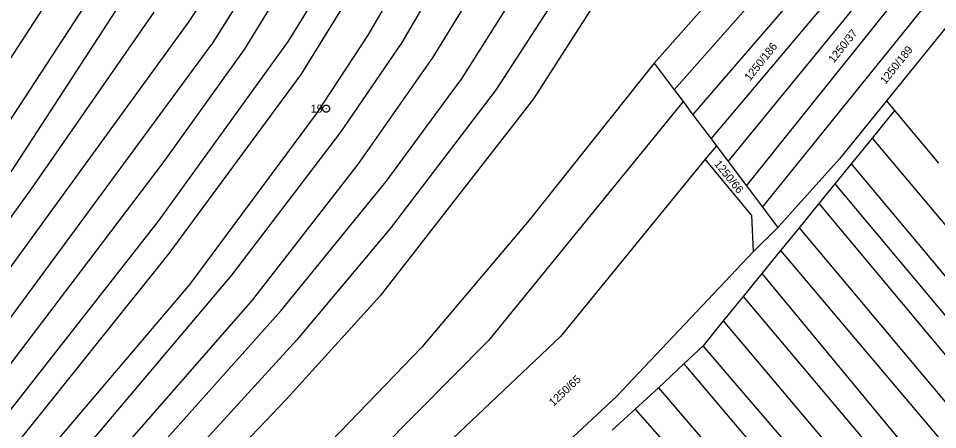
# Model space of a CAD drawing. Extents: x -580630 to -576196, y -1189024 to -1183567.
# Drawn here: x -576631.9 to -576436.7, y -1186306.1 to -1186218.8 of the extents above; entities that cross this region are included whole.
import ezdxf

# ---------------------------------------------------------------- set-up
doc = ezdxf.new("R2010")
doc.units = 0
for name, color, linetype in [('Vrstva 1', 7, 'Continuous'), ('Vrstva 17', 7, 'Continuous'), ('Vrstva 18', 7, 'Continuous'), ('Vrstva 24', 7, 'Continuous'), ('Vrstva 6', 7, 'Continuous')]:
    doc.layers.add(name, color=color, linetype=linetype)

msp = doc.modelspace()

# ---------------------------------------------------------------- linework, layer by layer
at = {"layer": 'Vrstva 1'}
for p, q in [((-576447.55, -1186236.31), (-576457.52, -1186248.65)), ((-576447.55, -1186236.31), (-576445.85, -1186238.35)), ((-576445.85, -1186238.35), (-576450.59, -1186244.26)), ((-576450.59, -1186244.26), (-576455.04, -1186249.72)), ((-576470.64, -1186263.18), (-576457.52, -1186248.65)), ((-576455.04, -1186249.72), (-576458.51, -1186253.97)), ((-576458.51, -1186253.97), (-576461.9, -1186258.13)), ((-576461.9, -1186258.13), (-576466.11, -1186263.29)), ((-576470.64, -1186263.18), (-576475.81, -1186268.34)), ((-576466.11, -1186263.29), (-576470.04, -1186268.11)), ((-576504.93, -1186299.2), (-576475.81, -1186268.34)), ((-576470.04, -1186268.11), (-576474.04, -1186273.01)), ((-576474.04, -1186273.01), (-576477.98, -1186277.84)), ((-576477.98, -1186277.84), (-576482.21, -1186283.04)), ((-576482.21, -1186283.04), (-576486.49, -1186288.36)), ((-576490.6, -1186292.15), (-576486.49, -1186288.36)), ((-576496, -1186297.26), (-576490.6, -1186292.15)), ((-576500.89, -1186301.76), (-576496, -1186297.26)), ((-576549.98, -1186340.74), (-576504.93, -1186299.2)), ((-576505.78, -1186306.25), (-576500.89, -1186301.76))]:
    msp.add_line(p, q, dxfattribs=at)
at = {"layer": 'Vrstva 24'}
msp.add_line((-576566.57, -1186237.96), (-576566.47, -1186237.96), dxfattribs=at)
msp.add_lwpolyline([(-576566.33, -1186237.24), (-576565.99, -1186237.43), (-576565.8, -1186237.77), (-576565.8, -1186238.16), (-576565.99, -1186238.5), (-576566.33, -1186238.69), (-576566.72, -1186238.69), (-576567.06, -1186238.5), (-576567.25, -1186238.16), (-576567.25, -1186237.77), (-576567.06, -1186237.43), (-576566.72, -1186237.24)], close=True, dxfattribs=at)
at = {"layer": 'Vrstva 6'}
for p, q in [((-576576.71, -1186139.63), (-576650.14, -1186252.72)), ((-576570.72, -1186143.96), (-576643.65, -1186255.65)), ((-576566.74, -1186148.72), (-576633.51, -1186251.36)), ((-576555.62, -1186157.18), (-576595.69, -1186219.48)), ((-576550.96, -1186160.71), (-576590.95, -1186224.46)), ((-576546.32, -1186164.25), (-576583.96, -1186225.43)), ((-576540.91, -1186168.36), (-576574.58, -1186223.67)), ((-576492.63, -1186233.98), (-576436.88, -1186170.66)), ((-576535.95, -1186172.13), (-576571.88, -1186230.75)), ((-576530.71, -1186176.11), (-576557.69, -1186222.34)), ((-576488.66, -1186239.25), (-576433.9, -1186175.77)), ((-576525.08, -1186180.41), (-576550.49, -1186223.93)), ((-576484.78, -1186244.4), (-576431.05, -1186180.66)), ((-576518.32, -1186185.53), (-576543.9, -1186227.03)), ((-576481.18, -1186249.18), (-576428.61, -1186184.86)), ((-576511.82, -1186190.49), (-576538.09, -1186232.09)), ((-576477.28, -1186254.36), (-576425.76, -1186189.97)), ((-576505.47, -1186195.32), (-576530.45, -1186233.87)), ((-576473.89, -1186258.86), (-576422.74, -1186195.56)), ((-576498.31, -1186198.16), (-576522.54, -1186235.86)), ((-576421.24, -1186203.75), (-576447.55, -1186236.31)), ((-576481.77, -1186211.28), (-576496.89, -1186228.32)), ((-576603.15, -1186217.48), (-576629.14, -1186254.99)), ((-576595.69, -1186219.48), (-576666.67, -1186317.1)), ((-576574.58, -1186223.67), (-576602.21, -1186261.89)), ((-576557.69, -1186222.34), (-576568.62, -1186239.07)), ((-576664.63, -1186324.59), (-576590.95, -1186224.46)), ((-576583.96, -1186225.43), (-576601, -1186249.21)), ((-576550.49, -1186223.93), (-576563.48, -1186242.98)), ((-576543.9, -1186227.03), (-576559.72, -1186249.68)), ((-576496.89, -1186228.32), (-576523.43, -1186261.62)), ((-576496.89, -1186228.32), (-576492.63, -1186233.98)), ((-576571.88, -1186230.75), (-576599.92, -1186268.72)), ((-576553.78, -1186253.45), (-576538.09, -1186232.09)), ((-576530.45, -1186233.87), (-576552.84, -1186263.35)), ((-576492.63, -1186233.98), (-576490.76, -1186236.46)), ((-576522.54, -1186235.86), (-576555.08, -1186277.69)), ((-576490.76, -1186236.46), (-576532.05, -1186287.23)), ((-576490.76, -1186236.46), (-576488.66, -1186239.25)), ((-576568.62, -1186239.07), (-576595.5, -1186275.24)), ((-576488.66, -1186239.25), (-576484.78, -1186244.4)), ((-576445.85, -1186238.35), (-576436.53, -1186249.55)), ((-576563.48, -1186242.98), (-576586.64, -1186273.36)), ((-576484.78, -1186244.4), (-576483.67, -1186245.88)), ((-576450.59, -1186244.26), (-576390.21, -1186316.08)), ((-576483.67, -1186245.88), (-576486.07, -1186248.72)), ((-576483.67, -1186245.88), (-576481.18, -1186249.18)), ((-576486.07, -1186248.72), (-576516.74, -1186286.33)), ((-576476.16, -1186260.66), (-576486.07, -1186248.72)), ((-576601, -1186249.21), (-576661.51, -1186328.9)), ((-576559.72, -1186249.68), (-576582.23, -1186278.65)), ((-576481.18, -1186249.18), (-576477.28, -1186254.36)), ((-576455.04, -1186249.72), (-576396.22, -1186320.15)), ((-576576.09, -1186280.8), (-576553.78, -1186253.45)), ((-576477.28, -1186254.36), (-576473.89, -1186258.86)), ((-576458.51, -1186253.97), (-576395.82, -1186328.8)), ((-576629.14, -1186254.99), (-576671.44, -1186313.36)), ((-576473.89, -1186258.86), (-576470.64, -1186263.18)), ((-576461.9, -1186258.13), (-576398.05, -1186334.77)), ((-576475.81, -1186268.34), (-576476.16, -1186260.66)), ((-576602.21, -1186261.89), (-576658.54, -1186333.7)), ((-576523.43, -1186261.62), (-576546.2, -1186288.64)), ((-576552.84, -1186263.35), (-576572.72, -1186287.09)), ((-576466.11, -1186263.29), (-576402.75, -1186338.85)), ((-576470.04, -1186268.11), (-576406.23, -1186343.63)), ((-576599.92, -1186268.72), (-576655, -1186337.48)), ((-576586.64, -1186273.36), (-576648.02, -1186346.02)), ((-576474.04, -1186273.01), (-576437.91, -1186316.58)), ((-576595.5, -1186275.24), (-576650.67, -1186340.17)), ((-576555.08, -1186277.69), (-576575.02, -1186299.7)), ((-576477.98, -1186277.84), (-576441.53, -1186321.07)), ((-576582.23, -1186278.65), (-576645.26, -1186350.72)), ((-576636.92, -1186349.01), (-576576.09, -1186280.8)), ((-576482.21, -1186283.04), (-576438.73, -1186334.53)), ((-576572.72, -1186287.09), (-576631.81, -1186351.63)), ((-576532.05, -1186287.23), (-576576.18, -1186331.64)), ((-576516.74, -1186286.33), (-576560.6, -1186327.77)), ((-576546.2, -1186288.64), (-576579.06, -1186322.56)), ((-576442.59, -1186339.38), (-576486.49, -1186288.36)), ((-576490.6, -1186292.15), (-576450.4, -1186339.62)), ((-576496, -1186297.26), (-576453.4, -1186346.69)), ((-576575.02, -1186299.7), (-576629.8, -1186356.97)), ((-576500.89, -1186301.76), (-576460.9, -1186347.49))]:
    msp.add_line(p, q, dxfattribs=at)

# ---------------------------------------------------------------- texts
at = {"layer": 'Vrstva 17'}
msp.add_text('19', height=1.7, dxfattribs=at).set_placement((-576569.797, -1186238.81))
at = {"layer": 'Vrstva 18'}
for s, rotation, p in [('1250/37', 51.39431, (-576458.746, -1186228.4)), ('1250/186', 51.39431, (-576476.537, -1186232.211)), ('1250/189', 51.39431, (-576447.777, -1186232.911)), ('1250/66', 308.99614, (-576484.242, -1186249.756)), ('1250/65', 43.31561, (-576518.269, -1186301.295))]:
    msp.add_text(s, height=1.7, rotation=rotation, dxfattribs=at).set_placement(p)

doc.saveas('drawing.dxf')
